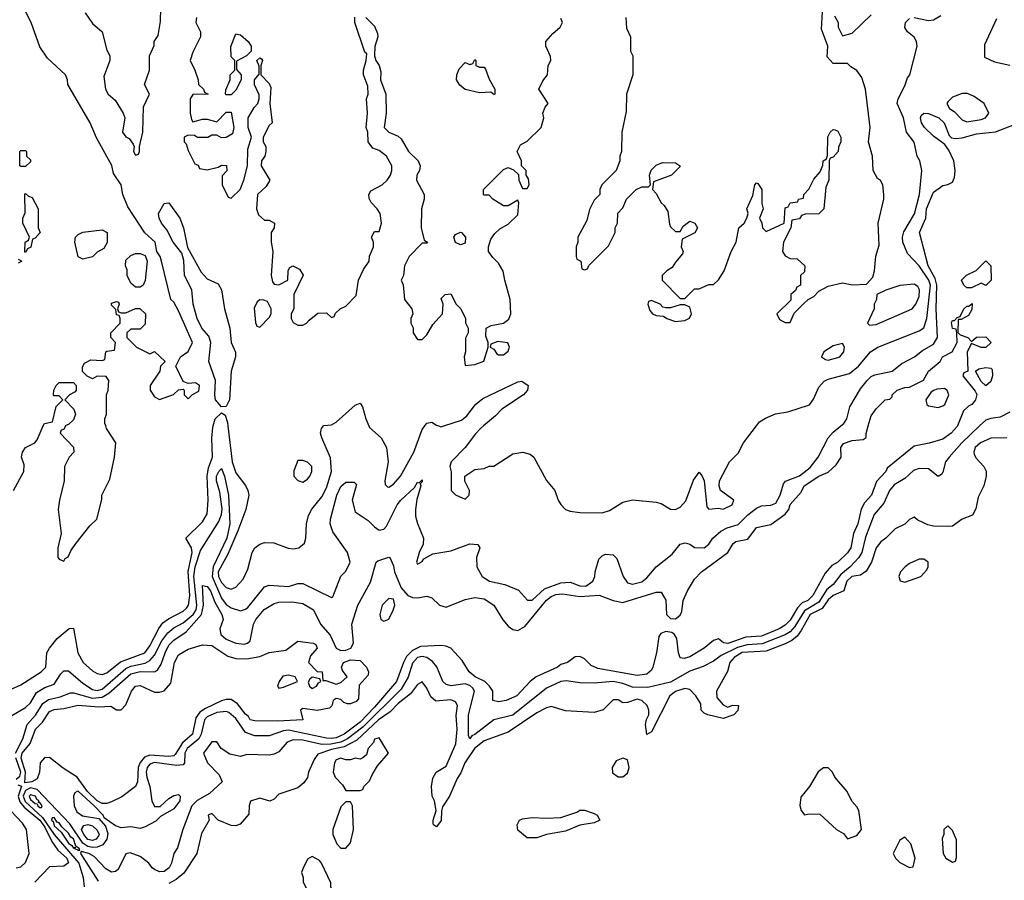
# Model space of a CAD drawing. Header units: inches. Extents: x 2380053 to 2584298, y 380219 to 546618.
# Tile 511 of 656: x 2491825 to 2495947, y 488098 to 491701. Entities that reach past the tile are written whole.
import ezdxf

# ---------------------------------------------------------------- set-up
doc = ezdxf.new("R2010")
doc.units = ezdxf.units.IN
doc.header["$MEASUREMENT"] = 0
doc.layers.add('C4498', color=7, linetype='Continuous')
doc.layers.add('C4499', color=7, linetype='Continuous')

msp = doc.modelspace()

# ---------------------------------------------------------------- linework, layer by layer
at = {"layer": 'C4498', "color": 2}
for points, elevation in [([(2491790, 488898.3), (2491830, 488916), (2491915.1, 488970), (2491934, 488990), (2491939.3, 489050), (2491949.2, 489070), (2491981.2, 489110), (2492032.7, 489152.7), (2492050, 489154), (2492068.4, 489050), (2492090.4, 489010), (2492130, 488974.9), (2492150, 488963.8), (2492170, 488959.3), (2492190, 488966.7), (2492247.7, 489012.3), (2492349.4, 489050), (2492370, 489079.1), (2492407.6, 489152.4), (2492424.8, 489175.2), (2492447.7, 489192.3), (2492510, 489224.6), (2492523.1, 489236.9), (2492531.9, 489250), (2492536.8, 489290), (2492529.8, 489390.2), (2492546.9, 489470), (2492544.5, 489490), (2492521.2, 489530), (2492590, 489598.8), (2492610, 489632), (2492614.3, 489690), (2492609.7, 489790.3), (2492615.5, 489824.5), (2492632.2, 489870), (2492629.7, 489949.7), (2492633.6, 489993.6), (2492635.3, 490000)], 26), ([(2491792.5, 488787.5), (2491850, 488820.7), (2491870, 488840.7), (2491895.8, 488884.2), (2491930, 488904.4), (2491970, 488919.1), (2491997.1, 488962.9), (2492010, 488974.9), (2492030, 488974.4), (2492090, 488923.1), (2492130, 488896.5), (2492150, 488892.7), (2492170, 488897.6), (2492270, 488984.3), (2492290, 488994), (2492350, 489006.7), (2492370, 489018), (2492390, 489041.1), (2492420, 489100), (2492445.6, 489134.4), (2492470, 489154.9), (2492510, 489175.8), (2492550.7, 489210), (2492563.4, 489230), (2492566.9, 489250), (2492554.2, 489370), (2492560.2, 489410), (2492581.5, 489478.5), (2492659.2, 489600.8), (2492669.7, 489630), (2492673.2, 489653.2), (2492663.1, 489723.1), (2492648.9, 489770), (2492648.9, 489790), (2492658, 489810), (2492670, 489822), (2492683.1, 489790), (2492699.3, 489710), (2492704.9, 489590), (2492692.6, 489530), (2492634.6, 489410), (2492630.1, 489370), (2492670, 489279.5), (2492690, 489252), (2492710, 489238), (2492750, 489226.7), (2492770, 489232.4), (2492779.5, 489240.5), (2492850, 489326.8), (2492870, 489334), (2492950, 489328.5), (2492990, 489340.7), (2493010, 489340.7), (2493130, 489282), (2493135.3, 489284.7), (2493169.1, 489370.9), (2493190, 489392), (2493209, 489430), (2493197.2, 489470), (2493136.6, 489556.6), (2493125.1, 489590), (2493126, 489610), (2493153.3, 489710), (2493170, 489747.3), (2493190, 489764.9), (2493225.4, 489765.4), (2493234.4, 489754.4), (2493216.3, 489690), (2493230, 489641), (2493284.1, 489604.1), (2493310, 489577.3), (2493330, 489564), (2493350, 489567.7), (2493360.1, 489579.9), (2493405.1, 489670), (2493420.7, 489690), (2493477.5, 489742.5), (2493490, 489764.7), (2493498, 489762), (2493510, 489774), (2493510, 489766), (2493502, 489758), (2493504.7, 489750), (2493487.9, 489692.1), (2493481.6, 489650), (2493482.4, 489622.4), (2493490, 489592), (2493516, 489530), (2493514.8, 489505.2), (2493498, 489470), (2493486, 489430), (2493490, 489422), (2493510, 489432), (2493516.5, 489443.5), (2493555.1, 489464.9), (2493630, 489477.3), (2493710, 489506.8), (2493743.6, 489503.6), (2493751, 489490), (2493737.3, 489450), (2493739.1, 489410), (2493761, 489370), (2493792, 489350), (2493855.9, 489335.9), (2493913.2, 489313.2), (2493951.3, 489271.3), (2493970, 489271), (2494022.4, 489317.6), (2494090, 489343.1), (2494130, 489346), (2494170, 489330.8), (2494195.3, 489330), (2494224, 489350), (2494233.2, 489370), (2494234, 489390), (2494250, 489442), (2494263.2, 489456.8), (2494277.2, 489462.8), (2494310, 489461), (2494325.2, 489445.2), (2494350.7, 489370), (2494370, 489342.8), (2494390, 489337.3), (2494430, 489348), (2494450, 489364), (2494489.2, 489410), (2494556.2, 489463.8), (2494590, 489504.7), (2494610.7, 489510.7), (2494630, 489504.7), (2494650.6, 489490.6), (2494690, 489490.5), (2494710, 489505.5), (2494727.3, 489530), (2494760, 489560), (2494786.1, 489573.9), (2494832.7, 489587.3), (2494872.6, 489627.4), (2494910, 489655.8), (2494930, 489665.3), (2494970, 489668.7), (2494990, 489676.4), (2495008.2, 489710), (2495022.4, 489757.6), (2495031.5, 489768.5), (2495090, 489791.7), (2495134, 489826), (2495167.1, 489870), (2495209.1, 489950.9), (2495230, 489974.6), (2495262.4, 490000)], 22), ([(2491799, 489730), (2491842, 489810), (2491843.1, 489836.9), (2491833.2, 489870), (2491837.2, 489890), (2491849.5, 489910.5), (2491888, 489930), (2491898, 489942), (2491923.9, 490000)], 30), ([(2491807.3, 488630), (2491837.8, 488690), (2491855.6, 488750), (2491891.2, 488788.8), (2491922, 488838), (2491945.9, 488854.1), (2491994.4, 488865.6), (2492037.4, 488882.6), (2492050, 488883.1), (2492130, 488860.5), (2492170, 488864.8), (2492198.4, 488881.6), (2492290, 488962.6), (2492330, 488972.4), (2492389.7, 488970.3), (2492402, 488978), (2492417.6, 489002.4), (2492433.7, 489050), (2492450, 489081.6), (2492470, 489103.1), (2492522, 489138), (2492585.5, 489210), (2492594.8, 489250), (2492590, 489332), (2492610, 489328.4), (2492624.2, 489310), (2492642.4, 489262.4), (2492671.6, 489210), (2492676.5, 489190), (2492662.8, 489150), (2492667.5, 489127.5), (2492690, 489107), (2492730, 489091), (2492766.4, 489086.4), (2492779, 489090), (2492790, 489101), (2492804.2, 489170), (2492813, 489190), (2492847.9, 489232.1), (2492890, 489257), (2492910, 489262), (2492963.9, 489263.9), (2493010, 489257), (2493055.5, 489230), (2493083.8, 489170), (2493124.1, 489124.1), (2493150.5, 489070), (2493170, 489060.2), (2493190, 489061.3), (2493210.6, 489069.4), (2493222.7, 489090), (2493215.8, 489170), (2493240.7, 489250), (2493294.2, 489345.8), (2493318, 489430), (2493324, 489436), (2493370, 489451), (2493374, 489450), (2493390, 489414), (2493394, 489390), (2493422, 489322), (2493450.4, 489290.4), (2493470, 489281.6), (2493490, 489280.4), (2493530, 489287.7), (2493550, 489280.7), (2493582, 489250), (2493610, 489242), (2493690, 489273.7), (2493730, 489281.5), (2493770, 489276.9), (2493810.2, 489250.2), (2493847.8, 489187.8), (2493870, 489161.7), (2493890, 489147.2), (2493910, 489144.2), (2493939.3, 489160.7), (2494029.9, 489270.1), (2494050, 489286.7), (2494070, 489294.5), (2494097.4, 489297.4), (2494170, 489286), (2494251.4, 489291.4), (2494308.9, 489268.9), (2494350, 489261.1), (2494490, 489304.4), (2494510, 489304), (2494530.3, 489270.3), (2494532.2, 489210), (2494550, 489193.7), (2494570, 489192), (2494590, 489208), (2494597.4, 489222.6), (2494602.6, 489270), (2494620.5, 489310), (2494650, 489359.1), (2494679.5, 489390), (2494789, 489470), (2494812.1, 489507.9), (2494823.3, 489516.7), (2494873.4, 489526.6), (2494910, 489575.5), (2494970, 489587.3), (2495029.7, 489630.3), (2495044.5, 489650), (2495050, 489670.7), (2495096.6, 489723.4), (2495109.6, 489750), (2495170, 489790.5), (2495210, 489806), (2495243.3, 489836.7), (2495264, 489870), (2495262, 489910), (2495273.6, 489926.4), (2495310, 489938.8), (2495356.4, 489943.6), (2495368.4, 489951.6), (2495368.4, 489968.4), (2495377.7, 490000)], 18), ([(2495750.8, 490000), (2495750, 489998), (2495724.7, 489970), (2495690, 489945.2), (2495632.5, 489927.5), (2495570, 489915.3), (2495456.8, 489823.2), (2495450.7, 489810), (2495412.5, 489767.5), (2495390.5, 489710), (2495362, 489678), (2495348.1, 489651.9), (2495334.4, 489590), (2495316.3, 489550), (2495304, 489490), (2495290, 489469.3), (2495250.7, 489430), (2495224.7, 489415.3), (2495196.5, 489383.5), (2495145.5, 489290), (2495124.9, 489270), (2495101.1, 489258.9), (2495081, 489239), (2495050, 489186.3), (2495030, 489165.4), (2495004.9, 489150), (2494930, 489119.8), (2494864.8, 489115.2), (2494790, 489089.8), (2494772, 489092), (2494750, 489109), (2494730, 489101.2), (2494690.7, 489070), (2494630, 489034), (2494607, 489027), (2494589.6, 489029.6), (2494582.9, 489050), (2494576.3, 489110), (2494566.3, 489126.3), (2494555, 489135.1), (2494530, 489139.8), (2494509.2, 489130.8), (2494501.2, 489118.8), (2494491.4, 489050), (2494475.6, 488990), (2494470, 488978), (2494450, 488960.5), (2494410, 488955.6), (2494244.7, 488984.8), (2494217.7, 488997.7), (2494190, 489025.2), (2494170, 489035.3), (2494150, 489034), (2494118, 489010), (2494090, 489001.2), (2494076, 488990), (2493987.3, 488950), (2493962, 488930), (2493906, 488870), (2493862, 488850), (2493830, 488845.2), (2493806, 488850), (2493805.2, 488890), (2493792.3, 488910), (2493771.8, 488930), (2493732, 488950), (2493707, 488970), (2493678, 489018), (2493629.8, 489069.8), (2493610, 489078.7), (2493590, 489080.9), (2493503, 489077), (2493470, 489060.3), (2493444.8, 489035.2), (2493431.2, 489010), (2493402.4, 488930), (2493310, 488822.8), (2493250, 488760.3), (2493183.6, 488710), (2493150, 488694.8), (2493130, 488690.8), (2493110, 488692.8), (2492950, 488726.2), (2492930, 488723.8), (2492870, 488702.7), (2492810, 488702), (2492770, 488716.4), (2492730, 488775.4), (2492700.3, 488800.3), (2492690, 488804.2), (2492650, 488799.8), (2492610, 488782.7), (2492598, 488770), (2492585, 488710), (2492574.4, 488690), (2492525.8, 488650), (2492516.5, 488630), (2492514.9, 488590), (2492510, 488581.2), (2492482, 488578), (2492390, 488591.3), (2492370, 488584.4), (2492358.6, 488570), (2492354.2, 488550), (2492357.6, 488530), (2492370.3, 488490), (2492378, 488430), (2492390, 488406.8), (2492412.9, 488407.1), (2492450, 488440.7), (2492470, 488452.7), (2492490, 488456.3), (2492497.3, 488450), (2492494.9, 488430), (2492470, 488397.2), (2492414.9, 488365.1), (2492394.6, 488345.4), (2492350, 488321.6), (2492330, 488314.5), (2492290, 488322), (2492250, 488317.2), (2492225.8, 488325.8), (2492179.3, 488359.3), (2492174.5, 488370), (2492136.1, 488410), (2492070, 488471.2), (2492066, 488470), (2492056.4, 488463.6), (2492050.4, 488449.7), (2492053.1, 488410), (2492064, 488384), (2492087.8, 488367.8), (2492157, 488357), (2492184.2, 488324.2), (2492194, 488294), (2492189.3, 488270), (2492173.4, 488246.6), (2492150, 488236.8), (2492130, 488234.5), (2492110, 488239.2), (2492090, 488253.8), (2492034.5, 488334.5), (2491898.5, 488478.5), (2491870, 488484.3), (2491850, 488473.2), (2491840.1, 488450), (2491847.9, 488427.9), (2491920.9, 488360.9), (2491968.9, 488288.9), (2492072.4, 488170), (2492090.4, 488109.6), (2492095.5, 488070)], 18), ([(2492017, 490000), (2492010, 489986), (2491998, 489982), (2491994, 489970), (2492050, 489912), (2492051.3, 489890), (2492032, 489870), (2492012, 489830), (2492011, 489770), (2491991.3, 489690), (2491986, 489650), (2491998, 489550), (2491984.7, 489490), (2491984.7, 489450), (2491990, 489442), (2492010, 489434), (2492015.3, 489444.7), (2492028.4, 489451.6), (2492040.2, 489479.8), (2492062, 489510), (2492118, 489582), (2492148, 489610), (2492168.4, 489691.6), (2492168.7, 489710), (2492202, 489778), (2492222, 489870), (2492228, 489930), (2492188.7, 489990), (2492185.3, 490000)], 30), ([(2495843.8, 490000), (2495768.8, 489930), (2495715.5, 489870), (2495700.7, 489850), (2495690, 489806), (2495683.6, 489796.4), (2495670, 489789), (2495630, 489821.2), (2495590, 489822), (2495566.6, 489813.4), (2495530, 489779.6), (2495485.8, 489754.2), (2495466, 489730), (2495442.8, 489677.2), (2495401.7, 489630), (2495365.7, 489534.3), (2495351.2, 489470), (2495338.5, 489450), (2495301.5, 489410), (2495262.3, 489377.7), (2495230, 489336.9), (2495204.5, 489315.5), (2495170, 489262.8), (2495110, 489226.2), (2495070, 489160.4), (2495050, 489138.5), (2495030, 489125.2), (2494932.7, 489087.3), (2494870, 489083.8), (2494830, 489073.1), (2494761.1, 489038.9), (2494730, 489015.1), (2494686.6, 488993.4), (2494630, 488974), (2494550, 488927.1), (2494454.4, 488905.6), (2494390, 488906.2), (2494350, 488922), (2494310, 488930.8), (2494230, 488923.6), (2494170, 488925.1), (2494112.8, 488932.8), (2494090, 488929.6), (2494030, 488902.4), (2493890, 488789.7), (2493810, 488769.6), (2493730, 488707.6), (2493717.5, 488702.5), (2493710, 488689.6), (2493704.4, 488704.4), (2493704.2, 488790), (2493729.7, 488890), (2493722.5, 488902.5), (2493710, 488913.7), (2493690, 488919.7), (2493631.5, 488911.5), (2493610, 488917), (2493597, 488930), (2493571.6, 488991.6), (2493553.6, 489013.6), (2493530, 489031.3), (2493510, 489035.4), (2493490, 489031), (2493470, 489007.3), (2493451.6, 488948.4), (2493421.9, 488898.1), (2493261.2, 488738.8), (2493197.2, 488690), (2493170, 488676.2), (2493127.5, 488667.5), (2493090, 488666.3), (2493010, 488683.8), (2492970, 488685.7), (2492944.4, 488675.6), (2492910, 488636), (2492890, 488626), (2492870, 488621.2), (2492775.3, 488624.7), (2492750, 488616), (2492705.4, 488625.4), (2492669, 488650), (2492650, 488678), (2492630, 488677.2), (2492594.8, 488630), (2492610.7, 488590), (2492659.9, 488539.9), (2492672, 488510), (2492619.3, 488460.7), (2492567.6, 488432.4), (2492546.3, 488410), (2492507.3, 488310), (2492486, 488234), (2492470.7, 488210), (2492461, 488170), (2492451, 488150), (2492430, 488134), (2492410, 488133.2), (2492390, 488142.7), (2492379, 488150), (2492365.2, 488170), (2492330, 488198), (2492287.7, 488212.3), (2492270, 488208), (2492237, 488143), (2492226, 488134), (2492210, 488131.6), (2492185.5, 488145.5), (2492136.8, 488196.8), (2492114, 488210), (2492082.3, 488217.7), (2492079.3, 488210), (2492153.4, 488093.4)], 22), ([(2492696.4, 490000), (2492714.3, 489850), (2492730, 489804), (2492770.3, 489750.3), (2492780.5, 489730), (2492783.8, 489710), (2492772, 489650), (2492738.7, 489561.3), (2492696.9, 489463.1), (2492656.3, 489390), (2492657.6, 489370), (2492670, 489344), (2492690, 489323.1), (2492710, 489316.4), (2492730, 489324.9), (2492761, 489359), (2492779.5, 489400.5), (2492798.4, 489470), (2492809.7, 489490.3), (2492830, 489505.5), (2492850, 489512.7), (2492889.5, 489510.5), (2492948.4, 489488.4), (2492970, 489486), (2492994, 489490), (2493018, 489510), (2493022.9, 489530), (2493025.1, 489590), (2493034.2, 489625.8), (2493048, 489652), (2493090, 489704), (2493110, 489740.7), (2493129.7, 489810), (2493126.5, 489866.5), (2493089.2, 489950), (2493084, 489970), (2493088, 489990), (2493096.3, 490000)], 26), ([(2493287.3, 490000), (2493290, 489994), (2493338.8, 489950), (2493360.7, 489910), (2493368, 489850), (2493354, 489770), (2493355.3, 489755.3), (2493365.2, 489745.2), (2493370, 489744), (2493390, 489756.3), (2493419.6, 489790), (2493474.5, 489890), (2493510, 489984.7), (2493521.5, 490000)], 26), ([(2493578.6, 490000), (2493590, 489996.3), (2493600.9, 490000)], 26), ([(2493766.8, 490000), (2493754.8, 489990), (2493732.7, 489967.3), (2493690.4, 489909.6), (2493631, 489850), (2493626, 489830), (2493631.6, 489808.4), (2493632, 489730), (2493650, 489712), (2493690, 489694), (2493706, 489710), (2493708, 489730), (2493688.4, 489768.4), (2493688, 489790), (2493730, 489818), (2493770, 489822), (2493790, 489831.3), (2493810, 489831.3), (2493890, 489882.8), (2493930.7, 489890.7), (2493962, 489882), (2493978, 489870), (2494030, 489771.3), (2494066, 489730), (2494078.8, 489690), (2494090, 489671.3), (2494110, 489651), (2494130, 489642.8), (2494170, 489637.3), (2494263.3, 489636.7), (2494294.2, 489645.8), (2494350, 489681), (2494390, 489691), (2494490, 489681), (2494510, 489676), (2494550, 489651.3), (2494570, 489651), (2494590, 489660.7), (2494613.5, 489686.5), (2494646.2, 489773.8), (2494670, 489806), (2494682.8, 489790), (2494690.7, 489770), (2494702, 489662), (2494710, 489651.3), (2494750, 489656), (2494770, 489651.3), (2494808, 489670), (2494814, 489690), (2494759, 489730), (2494752.7, 489750), (2494755.1, 489770), (2494797, 489850), (2494833.1, 489886.9), (2494855.6, 489930), (2494909.2, 490000)], 26), ([(2495958, 489950), (2495890, 489949.5), (2495846.8, 489930), (2495824.9, 489910), (2495818.8, 489890), (2495821.4, 489881.4), (2495827.3, 489867.3), (2495861, 489830), (2495870.5, 489810.5), (2495870.8, 489790), (2495861, 489750), (2495838, 489702), (2495827.1, 489652.9), (2495813.4, 489626.6), (2495770, 489609.2), (2495730, 489581.2), (2495710, 489579), (2495650, 489581.2), (2495626.8, 489586.8), (2495585.6, 489605.6), (2495570, 489618), (2495550, 489608.7), (2495530.6, 489589.4), (2495490.7, 489569.3), (2495451.3, 489530), (2495430, 489515.3), (2495410.6, 489489.4), (2495390.4, 489429.6), (2495368, 489392), (2495344.5, 489375.5), (2495308, 489370), (2495287.8, 489350), (2495274.8, 489310), (2495230, 489289.7), (2495210, 489272.8), (2495184.3, 489235.7), (2495134, 489210), (2495096.7, 489143.3), (2495080, 489120), (2495057.6, 489102.4), (2495030, 489087.6), (2494950, 489057.7), (2494850, 489052.2), (2494816.4, 489030), (2494798, 489010), (2494788, 488972), (2494742, 488890), (2494743.6, 488863.6), (2494770, 488832), (2494790, 488822), (2494808.9, 488831.1), (2494834, 488830), (2494831.3, 488808.7), (2494814, 488790), (2494770, 488775.3), (2494706, 488790), (2494690, 488798), (2494678, 488810), (2494676.4, 488836.4), (2494655.3, 488870), (2494630, 488896), (2494610, 488900.9), (2494570, 488887.8), (2494547.2, 488870), (2494470, 488719), (2494450, 488708.7), (2494445.1, 488750), (2494448.7, 488771.3), (2494458.7, 488790), (2494458.9, 488810), (2494451.2, 488830), (2494430, 488851.2), (2494410, 488855.8), (2494370, 488842), (2494350, 488841.2), (2494330, 488854), (2494310, 488853.2), (2494268, 488812), (2494230, 488800.9), (2494110, 488807), (2494050, 488826), (2494030, 488819.5), (2493990, 488798.4), (2493870, 488718.4), (2493770, 488681.7), (2493729.1, 488650), (2493688.2, 488590), (2493672.4, 488547.6), (2493655.9, 488524.1), (2493624.9, 488450), (2493595.3, 488404.7), (2493590.8, 488389.2), (2493590, 488348), (2493570, 488322), (2493558, 488330), (2493556.4, 488336.4), (2493555.3, 488350), (2493569, 488390), (2493561.2, 488430), (2493552.3, 488450), (2493549, 488491), (2493554, 488526), (2493568.7, 488550), (2493610, 488576), (2493651.4, 488668.6), (2493656, 488730), (2493652.7, 488787.3), (2493657.6, 488830), (2493650, 488845.2), (2493630, 488853), (2493567.7, 488847.7), (2493546.2, 488866.2), (2493530, 488902), (2493510, 488929), (2493490, 488917.2), (2493461.3, 488878.7), (2493410, 488838), (2493376.4, 488803.6), (2493327.1, 488770), (2493236.2, 488683.8), (2493183.3, 488656.7), (2493130, 488645.4), (2493073.7, 488626.3), (2493057.1, 488602.9), (2493034, 488550), (2493030, 488528.7), (2493014.6, 488505.4), (2492990, 488485.2), (2492910, 488458), (2492890, 488438), (2492871.6, 488428.4), (2492830, 488442), (2492791.6, 488428.4), (2492786, 488410), (2492784.7, 488375.3), (2492747.3, 488332.7), (2492730, 488325.2), (2492710, 488326.6), (2492655.3, 488350), (2492630, 488378), (2492614, 488370), (2492618, 488350), (2492586.8, 488293.2), (2492566.4, 488210), (2492512.4, 488127.6), (2492479.5, 488100.5), (2492450, 488084.1)], 26), ([(2491810, 488520.9), (2491825.7, 488534.3), (2491830.4, 488550), (2491808.2, 488610)], 18), ([(2491816.9, 488496.9), (2491831.9, 488491.9), (2491818.9, 488450), (2491826, 488426), (2491844, 488404), (2491910, 488349.4), (2491930, 488319.7), (2491959.6, 488259.6), (2491984.3, 488224.3), (2492021.7, 488190), (2492030, 488170.7), (2492010, 488156.9), (2491950, 488154.5), (2491888.2, 488090)], 14), ([(2491810, 488149.3), (2491830, 488154), (2491850, 488172.4), (2491865, 488210), (2491853.7, 488310), (2491837.1, 488337.1), (2491788.3, 488388.4)], 14)]:
    msp.add_lwpolyline(points, dxfattribs=dict(at, elevation=elevation))
for points, elevation in [([(2493010, 489855.3), (2492990, 489855.3), (2492972.7, 489812.7), (2492972, 489790), (2492990, 489772), (2493010, 489764.7), (2493030, 489778), (2493039, 489790), (2493048.7, 489810), (2493048.7, 489830), (2493030, 489848.7)], 30), ([(2495610, 489442), (2495590, 489442), (2495550, 489424), (2495531.3, 489410), (2495512, 489390), (2495506, 489370), (2495511.6, 489351.6), (2495530, 489346), (2495598, 489370), (2495622, 489398), (2495628, 489410), (2495628, 489430)], 30), ([(2493370, 489277.2), (2493342, 489250), (2493333, 489210), (2493337.3, 489190), (2493350, 489182.4), (2493370, 489190.8), (2493388.9, 489228.9), (2493395.1, 489250), (2493390, 489275.3)], 18), ([(2493094, 488934), (2493106, 488934), (2493150, 488918.8), (2493170, 488926), (2493195.3, 488950), (2493176, 488976), (2493172.7, 488990), (2493180.9, 489010), (2493210, 489020.3), (2493250, 489018), (2493277.3, 488990), (2493284.9, 488970), (2493283.5, 488956.5), (2493245.8, 488914.2), (2493242.8, 488857.2), (2493234, 488846), (2493210, 488836), (2493197.2, 488837.2), (2493182, 488842), (2493170, 488855.3), (2493150, 488859), (2493138, 488850), (2493131.6, 488828.4), (2493122, 488818), (2493070, 488808.7), (2493010, 488817.2), (2493001, 488810), (2493010.8, 488769.2), (2492904.2, 488764.2), (2492810, 488765.2), (2492790, 488769.2), (2492783.2, 488783.2), (2492770, 488794), (2492737, 488837), (2492710, 488854.7), (2492690, 488854.7), (2492670, 488848.5), (2492602.3, 488817.7), (2492578.8, 488801.2), (2492562, 488778), (2492548.8, 488710), (2492506.3, 488673.7), (2492475.8, 488624.2), (2492470, 488618.5), (2492450, 488616.1), (2492370, 488621.6), (2492347, 488613), (2492329.3, 488590.7), (2492321.3, 488570), (2492318.3, 488510), (2492310.4, 488490), (2492253.3, 488446.7), (2492210, 488425.6), (2492190, 488418.8), (2492170, 488419.8), (2492150, 488430.7), (2492109.5, 488469.5), (2492065.7, 488530), (2492007.3, 488567.3), (2491950, 488611.5), (2491928.8, 488611.2), (2491911.3, 488590), (2491907.5, 488550), (2491897.7, 488522.3), (2491876.3, 488510), (2491846.1, 488506.1), (2491849, 488550), (2491830.7, 488609.3), (2491835, 488630), (2491868.7, 488670), (2491891.5, 488730), (2491919.8, 488760.2), (2491950, 488804.4), (2491970, 488812.9), (2492010, 488816.5), (2492070, 488831.5), (2492156.1, 488823.9), (2492206.4, 488826.4), (2492230, 488811.3), (2492250, 488811.3), (2492270, 488832), (2492293.2, 488890), (2492310, 488910.7), (2492330, 488913.4), (2492390, 488885.5), (2492410, 488884.9), (2492430, 488890.6), (2492457.2, 488922.8), (2492473, 489010), (2492490, 489041.6), (2492530, 489065.5), (2492590, 489084), (2492630, 489080.5), (2492696, 489036), (2492730, 489026.4), (2492775.6, 489024.4), (2492830, 489034.4), (2492870, 489052), (2492939.1, 489060.9), (2492990, 489099.1), (2493054, 489090), (2493064.7, 489084.7), (2493071, 489070), (2493042, 489038), (2493034, 489010), (2493070, 488972), (2493091.3, 488970)], 14), ([(2492950, 488957.2), (2492927.3, 488952.7), (2492911.3, 488930), (2492904.7, 488910), (2492910, 488902), (2492930, 488906.8), (2492988, 488930), (2492978, 488950)], 14), ([(2493050, 488948), (2493039.6, 488940.4), (2493032.7, 488927.3), (2493038, 488910), (2493050, 488901), (2493068, 488910), (2493075.3, 488924.7), (2493086, 488930), (2493082, 488942)], 14), ([(2493330, 488694), (2493310, 488688), (2493305.5, 488674.5), (2493284, 488650), (2493277.3, 488622.7), (2493262, 488610), (2493250, 488605.2), (2493230, 488608.7), (2493210, 488602), (2493190, 488602), (2493170, 488608.7), (2493150, 488602), (2493142.8, 488590), (2493138, 488550), (2493146, 488530), (2493176.9, 488496.9), (2493190, 488474), (2493250, 488474), (2493262, 488478), (2493266, 488490), (2493290, 488514), (2493300.2, 488539.8), (2493323.2, 488576.8), (2493368.7, 488630)], 30), ([(2494350, 488609), (2494322, 488598), (2494304.7, 488570), (2494307.1, 488547.1), (2494331.1, 488531.1), (2494350, 488531), (2494370, 488546), (2494376.2, 488570), (2494370, 488602)], 30), ([(2495210, 488568), (2495190, 488568), (2495167.5, 488552.5), (2495132, 488490), (2495094.8, 488445.2), (2495090.9, 488410.9), (2495096, 488390), (2495110, 488371.3), (2495130, 488376), (2495174.8, 488374.8), (2495244.7, 488310), (2495274, 488294), (2495290, 488272), (2495330, 488286), (2495348.7, 488310), (2495338, 488390), (2495330, 488406), (2495308.4, 488428.4), (2495288.7, 488470), (2495238, 488530), (2495228, 488550)], 30), ([(2491870, 488455.8), (2491865.2, 488450), (2491870, 488435.5), (2491890, 488418.7), (2491898.3, 488418.3), (2491900.4, 488410), (2491910, 488403.1), (2491916.9, 488403.1), (2491919.6, 488410), (2491910, 488423.7), (2491903.2, 488423.2), (2491905.1, 488430), (2491896.3, 488436.3), (2491890.7, 488450)], 22), ([(2493210, 488426), (2493190, 488426), (2493170, 488406), (2493136, 488310), (2493136, 488290), (2493152, 488250), (2493170, 488232), (2493190, 488232), (2493210, 488254), (2493222, 488310), (2493218, 488410)], 30), ([(2493950, 488275.3), (2493910, 488308), (2493908, 488330), (2493918, 488350), (2493930, 488354.8), (2493970, 488360.7), (2494030, 488357.3), (2494090, 488361), (2494157.2, 488382.8), (2494170, 488391), (2494190, 488391), (2494230, 488378), (2494242, 488370), (2494254, 488350), (2494230, 488338), (2494170, 488328.7), (2494110, 488304), (2494030, 488289), (2493990, 488275.3)], 26), ([(2491970, 488360.5), (2491960.3, 488359.7), (2491958.4, 488350), (2491964.5, 488344.5), (2491970, 488325.8), (2491999.1, 488299.1), (2492030, 488252.7), (2492043.5, 488243.5), (2492050, 488232.7), (2492056.9, 488236.9), (2492056, 488230), (2492067.1, 488227.1), (2492070, 488222), (2492076.6, 488223.4), (2492074.7, 488230), (2492060.7, 488240.7), (2492050, 488270.8), (2492038.4, 488278.4), (2492030, 488294.8), (2492001.1, 488321.1), (2491990, 488338.3), (2491981.8, 488341.8)], 22), ([(2492130, 488264.6), (2492110, 488269), (2492094, 488290), (2492084.2, 488310), (2492092.9, 488327.1), (2492110, 488331.9), (2492130, 488326.3), (2492150, 488308), (2492157.6, 488290), (2492155.5, 488284.5), (2492145.5, 488270)], 14), ([(2495710, 488326), (2495694, 488310), (2495694, 488290), (2495686.8, 488273.2), (2495691.3, 488210), (2495702, 488190), (2495730, 488174), (2495742, 488178), (2495747.3, 488192.7), (2495747.3, 488267.3), (2495730, 488306)], 30), ([(2495530, 488278), (2495510, 488266), (2495482, 488210), (2495492, 488190), (2495510, 488172), (2495550, 488152), (2495566, 488154), (2495574, 488190), (2495555.3, 488250)], 30), ([(2493050, 488198), (2493030, 488186), (2493010, 488146), (2493004.7, 488130), (2493012, 488110), (2493012, 488090), (2493042, 488030), (2493051.1, 487991.1), (2493070.9, 487970.9), (2493150, 487854), (2493190, 487814), (2493206, 487830), (2493208, 487870), (2493178, 487970), (2493158, 488010), (2493153.6, 488033.6), (2493138, 488050), (2493128, 488070), (2493127.3, 488087.3), (2493088, 488170), (2493080.4, 488180.4)], 30)]:
    msp.add_lwpolyline(points, close=True, dxfattribs=dict(at, elevation=elevation))
at = {"layer": 'C4499', "color": 2}
for points, elevation in [([(2492185.3, 490000), (2492182, 490010), (2492182, 490030), (2492188.7, 490050), (2492188, 490130), (2492195.3, 490150), (2492198, 490190), (2492187.3, 490207.3), (2492150, 490208), (2492130, 490198), (2492108, 490208), (2492088.4, 490228.4), (2492088.4, 490248.4), (2492096.4, 490263.6), (2492123.1, 490276.9), (2492170, 490274), (2492182, 490278), (2492186, 490310), (2492190, 490314), (2492222, 490318), (2492226, 490350), (2492206, 490370), (2492206, 490390), (2492246, 490430), (2492246, 490450), (2492242, 490462), (2492230, 490466), (2492227.3, 490487.3), (2492210, 490506), (2492210, 490514), (2492230, 490522), (2492238, 490518), (2492242, 490510), (2492234, 490490), (2492238, 490478), (2492250, 490474), (2492270, 490474), (2492310, 490492), (2492328.4, 490491.6), (2492352, 490470), (2492350, 490426), (2492330, 490406), (2492290, 490406), (2492274, 490390), (2492274, 490370), (2492314, 490330), (2492370, 490302), (2492390, 490312), (2492434, 490270), (2492414, 490250), (2492412, 490230), (2492371.3, 490170), (2492371.3, 490150), (2492390, 490122), (2492410, 490111.3), (2492468.7, 490131.3), (2492490, 490152), (2492510, 490154), (2492514, 490150), (2492514, 490130), (2492530, 490114), (2492548, 490132), (2492574.6, 490145.4), (2492578, 490170), (2492560.4, 490180.4), (2492530, 490178), (2492510, 490186), (2492478, 490250), (2492498, 490290), (2492530, 490312), (2492549, 490350), (2492490, 490482), (2492470, 490518), (2492458, 490530), (2492419, 490690), (2492412.7, 490710), (2492399, 490730), (2492391.6, 490770), (2492349.2, 490809.2), (2492278, 490918), (2492257, 490970), (2492249.4, 491010), (2492217.5, 491057.5), (2492211.1, 491091.1), (2492146.6, 491206.6), (2492120.7, 491270), (2492026.6, 491430), (2492025.2, 491450), (2492017.2, 491470), (2491940.9, 491540.9), (2491910, 491588), (2491873.2, 491690), (2491837.6, 491757.6)], 30), ([(2492098.8, 491730), (2492130, 491686), (2492170.8, 491650.8), (2492190, 491574), (2492202, 491550), (2492202, 491530), (2492176.9, 491463.1), (2492184, 491410), (2492196, 491390), (2492224.5, 491364.5), (2492258, 491310), (2492264.7, 491290), (2492256, 491230), (2492270, 491211.3), (2492283.5, 491203.5), (2492299.8, 491179.8), (2492304.7, 491170), (2492302, 491150), (2492310, 491134), (2492322, 491138), (2492326, 491150), (2492326, 491170), (2492341.2, 491230), (2492343.1, 491336.9), (2492368, 491390), (2492348, 491430), (2492368, 491490), (2492368, 491550), (2492387.3, 491592.7), (2492388, 491610), (2492404.7, 491635.3), (2492414, 491694), (2492415.3, 491750)], 30), ([(2494362, 491710), (2494365.4, 491665.4), (2494382, 491630), (2494382, 491570), (2494392, 491550), (2494391.3, 491470), (2494364.7, 491390), (2494363.6, 491316.4), (2494346, 491230), (2494344.7, 491150), (2494338, 491130), (2494338, 491110), (2494322, 491070), (2494262, 491010), (2494254, 490990), (2494254, 490970), (2494230, 490946), (2494210, 490906), (2494199.6, 490860.4), (2494162, 490790), (2494162, 490770), (2494154, 490750), (2494154, 490710), (2494158, 490698), (2494174, 490690), (2494178, 490658), (2494190, 490654), (2494202, 490658), (2494207.3, 490672.7), (2494290, 490754), (2494318, 490810), (2494318, 490830), (2494328, 490850), (2494328.4, 490891.6), (2494350, 490914), (2494366, 490950), (2494406, 490990), (2494430, 491002), (2494458, 491002), (2494466, 491010), (2494462, 491050), (2494469.1, 491070.9), (2494490, 491092), (2494516.4, 491103.6), (2494570, 491102), (2494592, 491088), (2494554, 491050), (2494478, 491022), (2494474, 490990), (2494490, 490974), (2494510, 490934), (2494523.6, 490923.6), (2494538.8, 490898.8), (2494545.4, 490845.4), (2494550, 490834), (2494570, 490814), (2494590, 490814), (2494603.1, 490836.9), (2494630, 490858), (2494652, 490850), (2494662, 490830), (2494651.3, 490808.7), (2494598, 490782), (2494594, 490750), (2494602, 490730), (2494599.6, 490720.4), (2494570, 490686), (2494556.9, 490663.1), (2494534, 490650), (2494514, 490630), (2494514, 490610), (2494590, 490534), (2494610, 490534), (2494650, 490574), (2494670, 490574), (2494710, 490592), (2494730, 490592), (2494750, 490612), (2494774, 490650), (2494804, 490730), (2494824, 490770), (2494835.3, 490830), (2494858, 490850), (2494868.7, 490870), (2494875.3, 490890), (2494869, 490910), (2494894.6, 490965.4), (2494902, 491010), (2494910, 491018), (2494915.3, 491015.3), (2494931.3, 490990), (2494931.6, 490931.6), (2494938, 490910), (2494922, 490870), (2494932, 490850), (2494934, 490830), (2494950, 490814), (2495026, 490850), (2495030, 490914), (2495042, 490918), (2495050, 490934), (2495082, 490938), (2495086, 490950), (2495106, 490954), (2495108, 490970), (2495128.9, 490991.1), (2495150, 491034), (2495176.4, 491063.6), (2495187.3, 491092.7), (2495188, 491110), (2495202, 491118), (2495207.3, 491132.7), (2495208.9, 491211.1), (2495218, 491230), (2495230, 491242), (2495239.6, 491239.6), (2495250, 491234), (2495262, 491210), (2495262, 491190), (2495252.7, 491167.3), (2495252, 491150), (2495230, 491126), (2495218, 491122), (2495214, 491110), (2495212, 491030), (2495199.6, 491000.4), (2495191.3, 490910), (2495170, 490888), (2495112.7, 490887.3), (2495098, 490882), (2495090, 490868), (2495058, 490862), (2495054, 490830), (2495022, 490770), (2495018, 490730), (2495030, 490712), (2495050, 490702), (2495079.6, 490699.6), (2495111.3, 490670), (2495110, 490646), (2495094, 490630), (2495094, 490590), (2495078, 490582), (2495072.7, 490567.3), (2495054, 490550), (2495052.7, 490527.3), (2494994, 490470), (2495006, 490446), (2495030, 490434), (2495050, 490434), (2495067.3, 490472.7), (2495107.3, 490512.7), (2495126, 490530), (2495150, 490542), (2495170, 490564.7), (2495210, 490586), (2495270, 490598.8), (2495310, 490591.3), (2495370, 490594), (2495397.2, 490622.8), (2495404, 490650), (2495409.1, 490710.9), (2495423.1, 490756.9), (2495419, 490850), (2495442, 490950), (2495442, 490970), (2495438, 491010), (2495428.4, 491028.4), (2495416.4, 491036.4), (2495398, 491070), (2495395.3, 491130), (2495378, 491190), (2495386, 491250), (2495366, 491410), (2495350, 491459), (2495330, 491488.7), (2495304, 491504), (2495290, 491518), (2495230, 491518), (2495205.6, 491545.6), (2495208.7, 491590), (2495182, 491662), (2495186, 491734)], 30), ([(2495236.8, 491716.8), (2495251.3, 491690), (2495252, 491670), (2495270, 491634), (2495310, 491644.7), (2495390, 491722)], 30), ([(2495570, 491710.8), (2495630, 491697.3), (2495650, 491700.7), (2495681.2, 491718.8)], 26), ([(2492564.7, 491710), (2492562, 491690), (2492582, 491650), (2492582, 491630), (2492550, 491566), (2492538, 491530), (2492558, 491490), (2492572, 491450), (2492574, 491430), (2492594, 491410), (2492598, 491398), (2492614, 491390), (2492550, 491388), (2492538, 491370), (2492538, 491310), (2492543.6, 491283.6), (2492550, 491274), (2492590, 491284.7), (2492610, 491284.7), (2492650, 491274), (2492690, 491314), (2492710, 491314), (2492721, 491250), (2492716, 491224), (2492690, 491208), (2492670, 491206), (2492650, 491218), (2492630, 491218), (2492612, 491208), (2492570, 491208), (2492556.4, 491216.4), (2492530, 491218), (2492514, 491210), (2492514, 491190), (2492522, 491182), (2492530, 491154), (2492558, 491098), (2492572, 491092), (2492578, 491078), (2492610, 491072), (2492656.4, 491083.6), (2492670, 491092), (2492691.1, 491091.1), (2492691.6, 491068.4), (2492672.7, 491047.3), (2492672, 491010), (2492698, 490958), (2492710, 490954), (2492748, 490990), (2492764, 491030), (2492779, 491090), (2492780.2, 491159.8), (2492795.3, 491210), (2492781.2, 491250), (2492781.2, 491290), (2492806, 491334), (2492822, 491350), (2492828, 491370), (2492827.3, 491387.3), (2492808.4, 491428.4), (2492808, 491450), (2492827.3, 491472.7), (2492827.3, 491507.3), (2492818, 491530), (2492830, 491542), (2492836.9, 491536.9), (2492842, 491530), (2492834, 491510), (2492834, 491470), (2492870, 491434), (2492876.9, 491416.9), (2492872, 491350), (2492882, 491270), (2492870, 491258), (2492844.7, 491210), (2492844.7, 491190), (2492854.8, 491170), (2492856, 491150), (2492850.7, 491129.3), (2492838, 491110), (2492836, 491090), (2492872, 491030), (2492856.9, 491003.1), (2492821, 490970), (2492816, 490910), (2492824.5, 490884.5), (2492850, 490862), (2492870, 490862), (2492891.3, 490850), (2492891, 490830), (2492878, 490810), (2492878, 490770), (2492884.7, 490730), (2492878, 490630), (2492883.6, 490603.6), (2492890, 490594), (2492910, 490591.3), (2492948, 490610), (2492948.9, 490651.1), (2492956.4, 490663.6), (2492968.9, 490671.1), (2492996.9, 490656.9), (2493011.1, 490631.1), (2492972, 490550), (2492972, 490490), (2492962, 490470), (2492962, 490450), (2492970, 490434), (2492990, 490422), (2493010, 490422), (2493026, 490430), (2493036.4, 490443.6), (2493072.7, 490472.7), (2493110, 490474), (2493130, 490454), (2493142, 490458), (2493147.3, 490472.7), (2493166, 490490), (2493190, 490502), (2493233.6, 490546.4), (2493244, 490610), (2493264.7, 490655.3), (2493288, 490690), (2493288.9, 490711.1), (2493306, 490750), (2493306, 490770), (2493298, 490790), (2493310, 490814), (2493330, 490814), (2493339, 490850), (2493334, 490890), (2493322, 490910), (2493296.5, 490936.5), (2493288, 490952), (2493286, 490970), (2493295.3, 490984.7), (2493342, 491010), (2493364, 491030), (2493377.2, 491050), (2493382.7, 491070), (2493382.7, 491090), (2493361.2, 491130), (2493330, 491153.2), (2493302.7, 491162.7), (2493284, 491190), (2493282, 491230), (2493275.3, 491250), (2493281.2, 491310), (2493277.2, 491370), (2493284, 491390), (2493283.1, 491423.1), (2493264, 491470), (2493264, 491490), (2493275.3, 491530), (2493278, 491558), (2493270, 491566), (2493228.7, 491690), (2493228.4, 491711.6)], 30), ([(2493274, 491710), (2493310, 491674), (2493323.6, 491643.6), (2493324.7, 491630), (2493311.1, 491588.9), (2493311, 491550), (2493316, 491530), (2493330.6, 491510), (2493336.8, 491483.2), (2493334.8, 491450), (2493358, 491390), (2493358.8, 491310), (2493350.8, 491250), (2493370, 491230.8), (2493410, 491214), (2493422.4, 491202.4), (2493453.4, 491150), (2493493.4, 491110), (2493502, 491090), (2493498.8, 491070), (2493487.3, 491050), (2493486.8, 491030), (2493518, 490970), (2493518, 490950), (2493506.8, 490910), (2493506, 490830), (2493518, 490778), (2493532, 490770), (2493530, 490766), (2493510, 490766), (2493456, 490710), (2493436, 490670), (2493431.3, 490630), (2493422, 490610), (2493430.8, 490590.8), (2493436.3, 490530), (2493466, 490490), (2493471.3, 490470), (2493462, 490450), (2493462, 490430), (2493471.6, 490411.6), (2493472, 490390), (2493490, 490362), (2493510, 490362), (2493530, 490382), (2493554.6, 490425.4), (2493595.3, 490470), (2493598, 490510), (2493590, 490534), (2493606, 490550), (2493630, 490554), (2493652, 490510), (2493671.3, 490490), (2493690.7, 490450.7), (2493691.3, 490431.3), (2493702, 490410), (2493702, 490390), (2493691.6, 490368.4), (2493691, 490310), (2493686, 490290), (2493690, 490254), (2493730, 490258), (2493768.4, 490271.6), (2493786, 490330), (2493786, 490350), (2493776.4, 490376.4), (2493778, 490410), (2493799, 490421), (2493850, 490431), (2493872.5, 490447.5), (2493881.2, 490470), (2493879, 490530), (2493855.3, 490610), (2493849, 490649), (2493830, 490682), (2493805.2, 490705.2), (2493788, 490730), (2493788, 490750), (2493798, 490782), (2493813.6, 490806.4), (2493834.6, 490825.4), (2493870, 490844.7), (2493910, 490884.7), (2493914, 490934), (2493910, 490946), (2493870, 490922), (2493850, 490922), (2493806, 490950), (2493790, 490966), (2493770, 490966), (2493766, 490970), (2493766, 490990), (2493850, 491074), (2493870, 491082), (2493892.7, 491072.7), (2493912.7, 491052.7), (2493914, 491030), (2493930, 490994), (2493950, 490994), (2493958, 491010), (2493954.6, 491034.6), (2493946, 491050), (2493946, 491070), (2493926, 491090), (2493926, 491110), (2493908, 491150), (2493922, 491178), (2493950, 491192), (2494008.7, 491250), (2494019, 491290), (2494015.3, 491310), (2494024.7, 491335.3), (2494038, 491350), (2493998, 491410), (2494014.6, 491445.4), (2494035.3, 491470), (2494038, 491510), (2494048, 491530), (2494047.3, 491547.3), (2494028, 491590), (2494028, 491610), (2494056.4, 491643.6), (2494088, 491670), (2494098, 491690), (2494090, 491706)], 30), ([(2494909.2, 490000), (2494922.6, 490017.4), (2494946.9, 490033.1), (2494989.7, 490050.3), (2495041, 490059), (2495131.8, 490088.2), (2495148.1, 490111.9), (2495170, 490162.8), (2495192.9, 490187.1), (2495210, 490196.4), (2495299.5, 490220.5), (2495337, 490250), (2495386.6, 490310), (2495417.2, 490330), (2495590, 490398), (2495609.6, 490410.4), (2495622.6, 490450), (2495637.5, 490590), (2495630.8, 490610.8), (2495590, 490671.3), (2495542, 490722), (2495522.7, 490770), (2495520.4, 490790), (2495526.6, 490813.4), (2495571.4, 490888.6), (2495592, 490970), (2495602, 491070), (2495594, 491110), (2495582, 491130), (2495570, 491188), (2495538, 491230), (2495524.5, 491290), (2495499, 491350), (2495502, 491370), (2495530, 491424.7), (2495541.6, 491458.4), (2495551.8, 491470), (2495582.7, 491590), (2495579.3, 491610), (2495570, 491628.7), (2495542, 491650), (2495530, 491668), (2495534, 491690), (2495550, 491706)], 26), ([(2495914.4, 491705.6), (2495863.6, 491596.4), (2495864.7, 491544.7), (2495905.4, 491525.4), (2495970, 491511)], 26), ([(2495262.4, 490000), (2495275.1, 490010), (2495287.3, 490030), (2495300.1, 490079.9), (2495344.4, 490155.6), (2495372.3, 490190), (2495390, 490207.7), (2495405.3, 490214.7), (2495477.2, 490230), (2495517.7, 490262.3), (2495570.9, 490289.1), (2495604.1, 490315.9), (2495650, 490343.1), (2495667.4, 490370), (2495661.1, 490490), (2495665, 490590), (2495657.8, 490617.8), (2495628.9, 490670), (2495592.3, 490810), (2495618, 490870), (2495621.6, 490910), (2495650, 490978.8), (2495690, 491007.3), (2495710, 491010.7), (2495730, 491021), (2495739.1, 491040.9), (2495741.3, 491070), (2495736.3, 491110), (2495714.9, 491154.9), (2495698.3, 491178.3), (2495650, 491213.3), (2495613.3, 491250), (2495599.7, 491270), (2495595.6, 491290), (2495599.5, 491300.5), (2495609.6, 491310.4), (2495630, 491308.7), (2495673.4, 491290), (2495695.8, 491270), (2495716.1, 491216.1), (2495726.2, 491206.2), (2495744.1, 491204.1), (2495770, 491206.4), (2495830, 491223.1), (2495910, 491231.7), (2495990, 491262.6)], 22), ([(2491818, 490698), (2491834, 490690), (2491818, 490682)], 30), ([(2495377.7, 490000), (2495390, 490042), (2495410, 490071.3), (2495448, 490110), (2495468, 490112), (2495478, 490122), (2495478, 490130), (2495498, 490150), (2495530, 490161), (2495550, 490162), (2495608.4, 490191.6), (2495629, 490230), (2495678, 490270), (2495688.7, 490290), (2495729.1, 490310.9), (2495749, 490350), (2495748.7, 490388.7), (2495746, 490406), (2495730, 490408), (2495726.3, 490433.7), (2495730, 490442), (2495738, 490442), (2495750, 490454), (2495762, 490458), (2495778, 490490), (2495790, 490502), (2495798, 490502), (2495812.7, 490512.7), (2495811.6, 490488.4), (2495796.9, 490463.1), (2495766, 490446), (2495754, 490446), (2495752, 490392), (2495762, 490382), (2495794, 490370), (2495810, 490354), (2495830, 490372), (2495870, 490374), (2495892, 490350), (2495870, 490328), (2495850, 490328), (2495810, 490346), (2495792, 490310), (2495794, 490230), (2495778, 490222), (2495774, 490210), (2495825.4, 490145.4), (2495832, 490132), (2495826, 490110), (2495810.8, 490090), (2495796.8, 490083.2), (2495776.8, 490063.2), (2495750.8, 490000)], 18), ([(2491923.9, 490000), (2491928.9, 490011.1), (2491962, 490018), (2491978, 490082), (2492006, 490110), (2491990, 490126), (2491970, 490126), (2491966, 490130), (2491968, 490150), (2491978, 490170), (2491990, 490182), (2492050, 490182), (2492062, 490170), (2492062, 490150), (2492056.9, 490143.1), (2492034, 490130), (2492014, 490110), (2492051.3, 490070), (2492058, 490050), (2492050, 490026), (2492030, 490006), (2492018, 490002), (2492017, 490000)], 30), ([(2493600.9, 490000), (2493674.9, 490025.1), (2493697.6, 490042.4), (2493732.7, 490090), (2493764.2, 490115.8), (2493910, 490185.5), (2493927.1, 490187.1), (2493954, 490170), (2493951.3, 490150), (2493934.8, 490130), (2493842.8, 490070), (2493817.6, 490042.4), (2493766.8, 490000)], 26), ([(2493096.3, 490000), (2493098, 490002), (2493130, 490004.7), (2493150, 490016), (2493230, 490087.7), (2493250, 490096), (2493259.9, 490079.9), (2493273.7, 490030), (2493287.3, 490000)], 26), ([(2492635.3, 490000), (2492643.5, 490030), (2492670, 490054.8), (2492684.9, 490044.9), (2492694.7, 490014.7), (2492696.4, 490000)], 26), ([(2495970, 490058.4), (2495930, 490037), (2495890, 490032), (2495870, 490024.5), (2495843.8, 490000)], 22), ([(2493521.5, 490000), (2493530, 490011.3), (2493550, 490016), (2493570, 490002.8), (2493578.6, 490000)], 26)]:
    msp.add_lwpolyline(points, dxfattribs=dict(at, elevation=elevation))
for points, elevation in [([(2492690, 491386), (2492686, 491390), (2492687.3, 491407.3), (2492706, 491450), (2492706, 491470), (2492726, 491490), (2492726, 491530), (2492710, 491546), (2492708.9, 491588.9), (2492730, 491642), (2492750, 491638), (2492782, 491610), (2492794, 491590), (2492794, 491570), (2492774, 491550), (2492732.7, 491527.3), (2492732.7, 491492.7), (2492752, 491470), (2492752, 491450), (2492730, 491406), (2492710, 491386)], 30), ([(2493750, 491502), (2493770, 491502), (2493774.4, 491494.4), (2493790, 491452), (2493814, 491410), (2493814, 491390), (2493810, 491388), (2493798, 491398), (2493750, 491395.3), (2493689.4, 491409.4), (2493667.2, 491427.2), (2493654, 491450), (2493655.3, 491470), (2493664.7, 491495.3), (2493690, 491522), (2493710, 491514), (2493722, 491518), (2493730, 491534), (2493734, 491530), (2493734, 491510)], 30), ([(2495770, 491392.7), (2495730, 491377), (2495710, 491357.2), (2495706.7, 491350), (2495717.3, 491330), (2495737.2, 491317.2), (2495770, 491282), (2495790, 491273.4), (2495850, 491283.8), (2495868.7, 491290), (2495882, 491310), (2495862, 491350), (2495820.2, 491380.2), (2495792.3, 491392.3)], 26), ([(2491830, 491086), (2491826, 491090), (2491826, 491150), (2491830, 491154), (2491850, 491154), (2491854, 491150), (2491854, 491130), (2491870, 491114), (2491870, 491106), (2491850, 491086)], 30), ([(2491850, 490726), (2491846, 490730), (2491848, 490770), (2491862, 490778), (2491866, 490790), (2491838, 490850), (2491838, 490870), (2491847.3, 490892.7), (2491846, 490970), (2491850, 490974), (2491862, 490962), (2491876.9, 490956.9), (2491902, 490910), (2491902, 490830), (2491911, 490810), (2491890, 490786), (2491878, 490782), (2491871.6, 490748.4), (2491858, 490742)], 30), ([(2492670, 490080.9), (2492645.3, 490110), (2492641.8, 490130), (2492644.7, 490190), (2492617.4, 490270), (2492625.4, 490350), (2492616.4, 490376.4), (2492588.2, 490410), (2492568.3, 490450), (2492551.6, 490510), (2492546.3, 490570), (2492515.1, 490630), (2492512.5, 490692.5), (2492503.3, 490723.3), (2492467.6, 490770), (2492441.3, 490821.3), (2492418, 490850), (2492409.4, 490870), (2492406, 490890), (2492430, 490931.3), (2492450, 490934.8), (2492494.9, 490870), (2492510.3, 490830.3), (2492527.3, 490747.3), (2492584.8, 490644.8), (2492610, 490616.3), (2492655.5, 490595.5), (2492670.5, 490570.5), (2492683, 490490), (2492704.4, 490410), (2492710.3, 490350), (2492728.5, 490308.5), (2492728.5, 490290), (2492710.4, 490230), (2492703.1, 490110), (2492690, 490081.2)], 26), ([(2492090, 490698), (2492070, 490708), (2492055.3, 490770), (2492058, 490790), (2492070, 490802), (2492088.9, 490811.1), (2492170, 490822), (2492191.3, 490810), (2492191.1, 490768.9), (2492176.9, 490743.1), (2492150, 490728), (2492130, 490708.7)], 30), ([(2493670, 490758), (2493650, 490768), (2493642, 490790), (2493650, 490802), (2493670, 490812), (2493674, 490810), (2493692, 490790), (2493690, 490766)], 30), ([(2492310, 490582), (2492290, 490598), (2492275.3, 490630), (2492274.6, 490654.6), (2492268, 490670), (2492270, 490694), (2492290, 490714), (2492310, 490722), (2492330, 490722), (2492350, 490714), (2492358, 490690), (2492350.9, 490609.1), (2492342, 490590), (2492330, 490582)], 30), ([(2495870, 490588), (2495850, 490598), (2495810, 490578), (2495790, 490578), (2495778, 490590), (2495768, 490610), (2495789.1, 490630.9), (2495829.1, 490650.9), (2495870, 490692), (2495890.9, 490670.9), (2495891.3, 490610)], 18), ([(2495570, 490593.2), (2495510, 490589), (2495451.1, 490568.9), (2495414, 490550), (2495412, 490530), (2495402, 490510), (2495402, 490490), (2495374, 490430), (2495382, 490422), (2495410, 490424.7), (2495561.2, 490490), (2495577, 490510), (2495590, 490542), (2495591.8, 490570), (2495584.7, 490584.7)], 30), ([(2492830, 490528), (2492819.6, 490520.4), (2492806.4, 490493.6), (2492812.7, 490432.7), (2492818, 490418), (2492830, 490414), (2492870, 490454), (2492878, 490470), (2492878, 490490), (2492862, 490522), (2492847.3, 490527.3)], 30), ([(2494470, 490526), (2494458, 490522), (2494454, 490510), (2494463.6, 490483.6), (2494474, 490470), (2494490, 490462), (2494519.6, 490459.6), (2494534, 490450), (2494570, 490438), (2494610, 490442), (2494628.4, 490451.6), (2494638, 490470), (2494630, 490498), (2494610, 490508), (2494590, 490508), (2494550, 490495.3), (2494530, 490495.3), (2494518, 490498), (2494506, 490510)], 30), ([(2493826.8, 490353.2), (2493798, 490342), (2493794, 490330), (2493810, 490322), (2493822.8, 490302.8), (2493830, 490298), (2493850, 490298), (2493870, 490314), (2493875.3, 490330), (2493868.4, 490348.4)], 30), ([(2495270, 490346), (2495230, 490335.3), (2495192, 490310), (2495182, 490290), (2495198, 490278), (2495210, 490276), (2495250, 490286.8), (2495258, 490290), (2495275.3, 490310), (2495278, 490330)], 30), ([(2495870, 490168), (2495850, 490186), (2495826, 490230), (2495840.4, 490239.6), (2495870, 490244.7), (2495890, 490242), (2495896, 490236), (2495898, 490210), (2495890, 490186)], 18), ([(2495696.4, 490156.4), (2495665.4, 490154.6), (2495650, 490148), (2495639.6, 490140.4), (2495618, 490110), (2495622, 490090), (2495630, 490084.7), (2495670, 490078), (2495690, 490084.7), (2495698, 490090), (2495715.3, 490130), (2495708.4, 490148.4)], 18)]:
    msp.add_lwpolyline(points, close=True, dxfattribs=dict(at, elevation=elevation))

doc.saveas('drawing.dxf')
